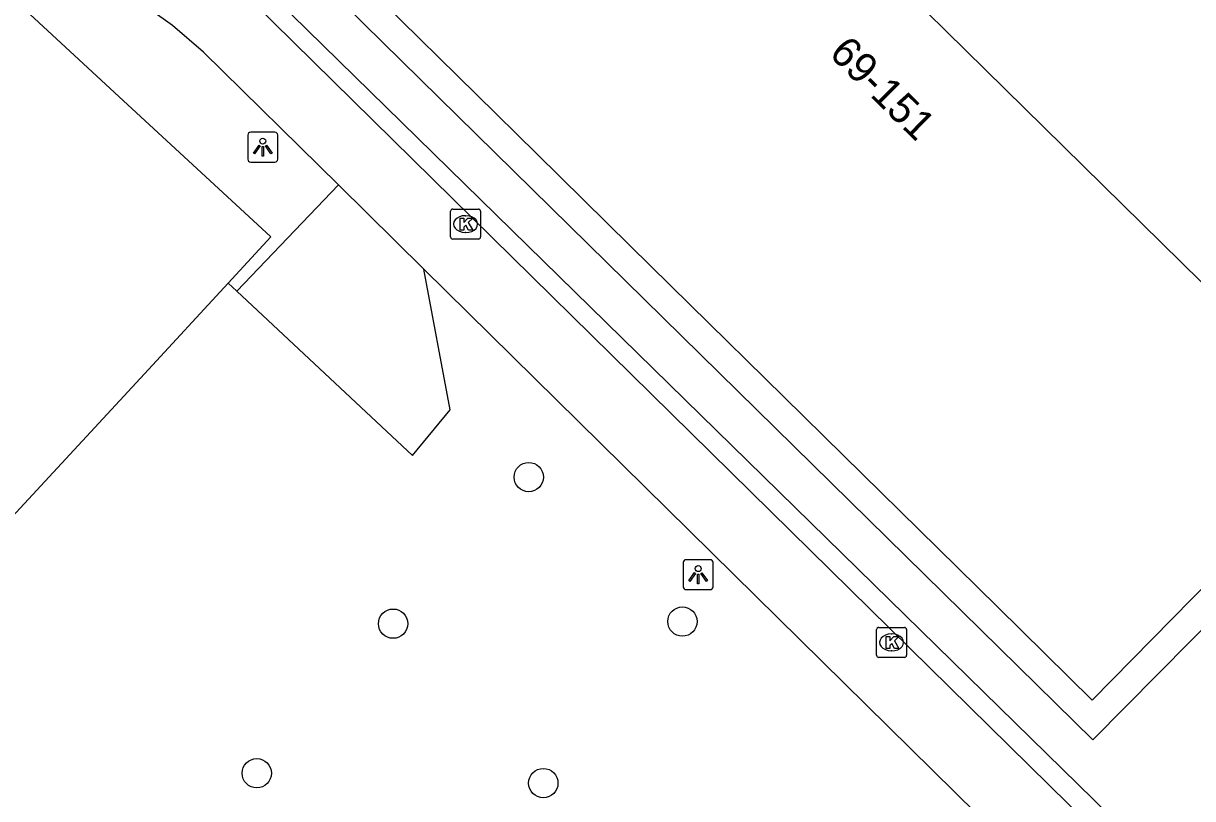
# Model space of a CAD drawing. Extents: x 159040 to 160094, y 381214 to 382518.
# Drawn here: x 159625.53 to 159664.52, y 382014.39 to 382040.26 of the extents above; entities that cross this region are included whole.
import ezdxf

# ---------------------------------------------------------------- set-up
doc = ezdxf.new("R2010")
doc.units = 0
for name, color, linetype in [('IMGEO_Boom', 7, 'Continuous'), ('IMGEO_Groenvoorziening', 7, 'Continuous'), ('IMGEO_Haag', 7, 'Continuous'), ('IMGEO_Kolk', 7, 'Continuous'), ('IMGEO_Lichtpunt', 7, 'Continuous'), ('IMGEO_Pand', 7, 'Continuous'), ('IMGEO_Pand_nummerreeks', 7, 'Continuous'), ('IMGEO_Voetpad_gesloten', 7, 'Continuous'), ('IMGEO_Voetpad_open', 7, 'Continuous')]:
    doc.layers.add(name, color=color, linetype=linetype)

msp = doc.modelspace()

# ---------------------------------------------------------------- linework, layer by layer
at = {"layer": 'IMGEO_Boom'}
for centre in [(159642.382, 382025.119), (159637.858, 382020.23), (159647.507, 382020.302), (159633.312, 382015.24), (159642.869, 382014.911)]:
    msp.add_circle(centre, 0.489, dxfattribs=at)
at = {"layer": 'IMGEO_Groenvoorziening'}
for points in [[(159632.643, 382031.327), (159636.035, 382034.865)], [(159632.643, 382031.327), (159638.505, 382025.839), (159639.757, 382027.362), (159638.888, 382032.053)], [(159632.362, 382031.593), (159632.643, 382031.327)]]:
    msp.add_lwpolyline(points, dxfattribs=at)
at = {"layer": 'IMGEO_Haag'}
msp.add_lwpolyline([(159667.614, 382008.437), (159664.895, 382010.766), (159633.428, 382041.589), (159631.121, 382043.598), (159624.702, 382049.08), (159612.282, 382061.648)], dxfattribs=at)
at = {"layer": 'IMGEO_Kolk'}
for p, q in [((159639.851, 382034.06), (159640.703, 382034.06)), ((159639.776, 382033.134), (159639.776, 382033.986)), ((159640.264, 382033.84), (159640.289, 382033.84)), ((159640.777, 382033.986), (159640.777, 382033.134)), ((159640.287, 382033.28), (159640.262, 382033.28)), ((159640.703, 382033.06), (159639.851, 382033.06)), ((159653.985, 382019.18), (159653.985, 382020.032)), ((159654.06, 382020.106), (159654.912, 382020.106)), ((159654.986, 382020.032), (159654.986, 382019.18)), ((159654.473, 382019.886), (159654.498, 382019.886)), ((159654.496, 382019.326), (159654.471, 382019.326)), ((159654.912, 382019.106), (159654.06, 382019.106))]:
    msp.add_line(p, q, dxfattribs=at)
for points in [[(159639.851, 382034.06), (159640.703, 382034.06)], [(159639.776, 382033.134), (159639.776, 382033.986)], [(159640.097, 382033.76), (159640.22, 382033.76), (159640.22, 382033.609), (159640.35, 382033.76), (159640.514, 382033.76), (159640.368, 382033.609), (159640.521, 382033.36), (159640.369, 382033.36), (159640.284, 382033.524), (159640.22, 382033.457), (159640.22, 382033.36), (159640.097, 382033.36), (159640.097, 382033.76)], [(159640.777, 382033.986), (159640.777, 382033.134)], [(159640.703, 382033.06), (159639.851, 382033.06)], [(159653.985, 382019.18), (159653.985, 382020.032)], [(159654.06, 382020.106), (159654.912, 382020.106)], [(159654.986, 382020.032), (159654.986, 382019.18)], [(159654.306, 382019.806), (159654.429, 382019.806), (159654.429, 382019.655), (159654.559, 382019.806), (159654.723, 382019.806), (159654.577, 382019.655), (159654.73, 382019.406), (159654.578, 382019.406), (159654.493, 382019.57), (159654.429, 382019.503), (159654.429, 382019.406), (159654.306, 382019.406), (159654.306, 382019.806)], [(159654.912, 382019.106), (159654.06, 382019.106)]]:
    msp.add_lwpolyline(points, dxfattribs=at)
for centre, start, end in [((159639.853, 382033.984), 91.552, 178.448), ((159639.853, 382033.984), 91.552, 178.448), ((159640.701, 382033.984), 1.552, 88.448), ((159640.701, 382033.984), 1.552, 88.448), ((159639.853, 382033.136), 181.552, 268.448), ((159639.853, 382033.136), 181.552, 268.448), ((159640.701, 382033.136), 271.552, 358.448), ((159640.701, 382033.136), 271.552, 358.448), ((159654.062, 382020.03), 91.552, 178.448), ((159654.062, 382020.03), 91.552, 178.448), ((159654.91, 382020.03), 1.552, 88.448), ((159654.91, 382020.03), 1.552, 88.448), ((159654.062, 382019.182), 181.552, 268.448), ((159654.062, 382019.182), 181.552, 268.448), ((159654.91, 382019.182), 271.552, 358.448), ((159654.91, 382019.182), 271.552, 358.448)]:
    msp.add_arc(centre, 0.0765, start, end, dxfattribs=at)
for centre, major_axis, ratio, start_param, end_param in [((159640.263, 382033.56), (-0.387, 0.002), 0.722429, 4.712389, 7.853982), ((159640.288, 382033.56), (-0.39, 0.002), 0.717154, 1.570796, 4.712389), ((159654.472, 382019.606), (-0.387, 0.002), 0.722429, 4.712389, 7.853982), ((159654.497, 382019.606), (-0.39, 0.002), 0.717154, 1.570796, 4.712389)]:
    msp.add_ellipse(centre, major_axis=major_axis, ratio=ratio, start_param=start_param, end_param=end_param, dxfattribs=at)
at = {"layer": 'IMGEO_Lichtpunt'}
for p, q in [((159633.015, 382036.53), (159633.015, 382035.723)), ((159633.015, 382036.53), (159633.015, 382035.723)), ((159633.917, 382036.625), (159633.109, 382036.625)), ((159633.917, 382036.625), (159633.109, 382036.625)), ((159634.011, 382035.723), (159634.011, 382036.53)), ((159634.011, 382035.723), (159634.011, 382036.53)), ((159633.109, 382035.629), (159633.917, 382035.629)), ((159633.109, 382035.629), (159633.917, 382035.629)), ((159648.438, 382022.363), (159647.63, 382022.363)), ((159648.438, 382022.363), (159647.63, 382022.363)), ((159647.536, 382022.268), (159647.536, 382021.461)), ((159647.536, 382022.268), (159647.536, 382021.461)), ((159648.532, 382021.461), (159648.532, 382022.268)), ((159648.532, 382021.461), (159648.532, 382022.268)), ((159647.63, 382021.367), (159648.438, 382021.367)), ((159647.63, 382021.367), (159648.438, 382021.367))]:
    msp.add_line(p, q, dxfattribs=at)
for points in [[(159633.389, 382036.194), (159633.428, 382036.166), (159633.24, 382035.904), (159633.202, 382035.931), (159633.389, 382036.194)], [(159633.491, 382036.146), (159633.538, 382036.146), (159633.538, 382035.824), (159633.491, 382035.824), (159633.491, 382036.146)], [(159633.601, 382036.166), (159633.639, 382036.193), (159633.826, 382035.931), (159633.787, 382035.903), (159633.601, 382036.166)], [(159647.91, 382021.932), (159647.949, 382021.904), (159647.761, 382021.642), (159647.723, 382021.669), (159647.91, 382021.932)], [(159648.012, 382021.884), (159648.059, 382021.884), (159648.059, 382021.562), (159648.012, 382021.562), (159648.012, 382021.884)], [(159648.122, 382021.904), (159648.16, 382021.931), (159648.347, 382021.669), (159648.308, 382021.641), (159648.122, 382021.904)]]:
    msp.add_lwpolyline(points, dxfattribs=at)
for centre in [(159633.514, 382036.328), (159648.035, 382022.066)]:
    msp.add_circle(centre, 0.0994, dxfattribs=at)
for centre, start, end in [((159633.109, 382036.53), 90, 180), ((159633.109, 382036.53), 90, 180), ((159633.917, 382036.53), 0, 90), ((159633.917, 382036.53), 0, 90), ((159633.109, 382035.723), 180, 270), ((159633.109, 382035.723), 180, 270), ((159633.917, 382035.723), 270, 0), ((159633.917, 382035.723), 270, 360), ((159647.63, 382022.268), 90, 180), ((159647.63, 382022.268), 90, 180), ((159648.438, 382022.268), 0, 90), ((159648.438, 382022.268), 0, 90), ((159647.63, 382021.461), 180, 270), ((159647.63, 382021.461), 180, 270), ((159648.438, 382021.461), 270, 0), ((159648.438, 382021.461), 270, 360)]:
    msp.add_arc(centre, 0.0946, start, end, dxfattribs=at)
at = {"layer": 'IMGEO_Pand'}
for points in [[(159668.062, 382028.432), (159643.887, 382052.217)], [(159616.879, 382019.259), (159600.277, 382034.611), (159613.557, 382048.972), (159621.339, 382041.776), (159622.765, 382043.318), (159628.566, 382037.954), (159633.783, 382033.13), (159632.362, 382031.593)], [(159669.857, 382026.505), (159661.179, 382017.679), (159658.025, 382020.781), (159656.023, 382022.751), (159652.882, 382025.84), (159650.892, 382027.797), (159647.768, 382030.87), (159645.771, 382032.834), (159642.65, 382035.904), (159640.643, 382037.878), (159637.49, 382040.979)], [(159632.362, 382031.593), (159629.564, 382028.567), (159620.302, 382018.552), (159618.104, 382020.584), (159616.879, 382019.259)]]:
    msp.add_lwpolyline(points, dxfattribs=at)
at = {"layer": 'IMGEO_Voetpad_gesloten'}
for points in [[(159664.372, 382010.28), (159633.204, 382040.945), (159624.423, 382048.545), (159611.825, 382061.168)], [(159636.035, 382034.865), (159631.539, 382039.295), (159630.501, 382040.18), (159625.87, 382043.504), (159625.016, 382044.278), (159621.306, 382047.671), (159616.667, 382052.328), (159616.976, 382052.653), (159615.488, 382054.147), (159615.14, 382053.802), (159609.877, 382059.124)], [(159636.035, 382034.865), (159638.888, 382032.053)], [(159638.888, 382032.053), (159663.228, 382008.066)]]:
    msp.add_lwpolyline(points, dxfattribs=at)
at = {"layer": 'IMGEO_Voetpad_open'}
msp.add_lwpolyline([(159646.477, 382056.174), (159633.771, 382043.309), (159661.191, 382016.355), (159669.909, 382025.159), (159673.131, 382022.006), (159676.273, 382025.113), (159680.789, 382017.29)], dxfattribs=at)

# ---------------------------------------------------------------- texts
at = {"layer": 'IMGEO_Pand_nummerreeks'}
msp.add_text('69-151', height=1, rotation=315.286, dxfattribs=at).set_placement((159652.364, 382039.208))

doc.saveas('drawing.dxf')
